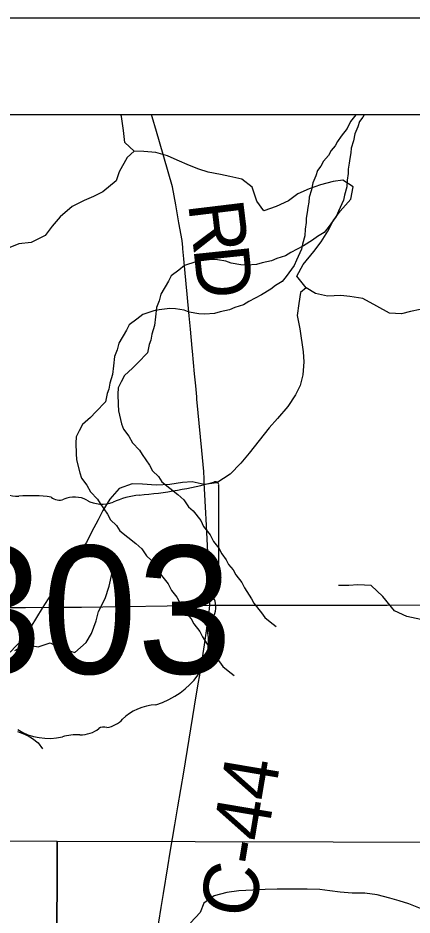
# Model space of a CAD drawing. Extents: x -21.1 to 50.3, y 0 to 22.1.
# Drawn here: x 5.424 to 5.83, y 20.075 to 21 of the extents above; entities that cross this region are included whole.
import ezdxf

# ---------------------------------------------------------------- set-up
doc = ezdxf.new("R2010")
doc.units = 0
for name, color, linetype in [('GM_X_County', 7, 'Continuous'), ('GM_X_County_Road', 7, 'Continuous'), ('GM_X_County_Road_Text', 7, 'Continuous'), ('GM_X_Minor_River', 7, 'Continuous'), ('GM_X_Section', 7, 'Continuous'), ('GM_X_State_Location', 7, 'Continuous'), ('GM_X_State_Route', 7, 'Continuous'), ('GM_X_State_Shield', 7, 'Continuous'), ('SH_Cut_Line', 7, 'Continuous'), ('SH_Data', 7, 'Continuous')]:
    doc.layers.add(name, color=color, linetype=linetype)

msp = doc.modelspace()

# ---------------------------------------------------------------- linework, layer by layer
at = {"layer": 'GM_X_County'}
msp.add_lwpolyline([(8.9, 14.74638), (8.9, 20.9), (2.1, 20.9), (2.1, 14.1), (8.89319, 14.1)], dxfattribs=at)
at = {"layer": 'GM_X_County_Road'}
msp.add_lwpolyline([(5.56683, 20.05282), (5.5716, 20.08296), (5.57398, 20.09744), (5.57875, 20.12486), (5.58113, 20.14019), (5.5859, 20.16829), (5.58897, 20.18685), (5.59493, 20.22261), (5.60599, 20.29073), (5.60957, 20.31151), (5.61179, 20.32462), (5.61622, 20.35375), (5.62132, 20.38772), (5.62193, 20.39456), (5.62223, 20.40218), (5.61985, 20.44933), (5.61811, 20.48329), (5.61779, 20.48935), (5.61712, 20.50238), (5.61616, 20.52103), (5.61596, 20.52498), (5.61557, 20.53252), (5.61354, 20.55411), (5.61221, 20.56825), (5.60855, 20.60718), (5.60834, 20.60941), (5.60728, 20.62067), (5.60612, 20.63303), (5.6039, 20.65664), (5.60363, 20.65956), (5.60179, 20.67911), (5.6005, 20.69288), (5.59838, 20.71535), (5.59738, 20.72592), (5.59498, 20.75154), (5.59403, 20.7621), (5.59392, 20.76326), (5.59321, 20.77042), (5.59001, 20.78884), (5.58894, 20.79497), (5.5868, 20.80726), (5.58356, 20.82594), (5.57, 20.87222), (5.56688, 20.88287), (5.56246, 20.89797), (5.56186, 20.9)], dxfattribs=at)
at = {"layer": 'GM_X_Minor_River'}
for points in [[(5.80723, 20.69553), (5.79396, 20.70273), (5.77956, 20.7107), (5.76629, 20.71297), (5.75682, 20.71373), (5.74317, 20.71335), (5.73066, 20.716), (5.72119, 20.72169), (5.71172, 20.73382), (5.71817, 20.74596), (5.72917, 20.75923), (5.73675, 20.7691), (5.74358, 20.78009), (5.7489, 20.79071), (5.75611, 20.80095), (5.76711, 20.81309), (5.76977, 20.82598), (5.75915, 20.83281), (5.74892, 20.83129), (5.73603, 20.82788), (5.72427, 20.82371), (5.71252, 20.81877), (5.70304, 20.81157), (5.69015, 20.8055), (5.67763, 20.80132), (5.67044, 20.81119), (5.66552, 20.82559), (5.65491, 20.83394), (5.6424, 20.83659), (5.63292, 20.83848), (5.62003, 20.84114), (5.61056, 20.84417), (5.60108, 20.84796), (5.5882, 20.85327), (5.57834, 20.85782), (5.56621, 20.86123), (5.5537, 20.86237), (5.54385, 20.86275), (5.53438, 20.87147), (5.53287, 20.88398), (5.53098, 20.8984), (5.53022, 20.9)], [(5.7725, 20.9), (5.76698, 20.89332), (5.7636, 20.88608), (5.75717, 20.87807), (5.75339, 20.87273), (5.75113, 20.86816), (5.74698, 20.8632), (5.74434, 20.85824), (5.73904, 20.85251), (5.73641, 20.84718), (5.73301, 20.8426), (5.73113, 20.83728), (5.72813, 20.83004), (5.72664, 20.82281), (5.7244, 20.8152), (5.72405, 20.81026), (5.72294, 20.80456), (5.72221, 20.79961), (5.7211, 20.79353), (5.72113, 20.78897), (5.72002, 20.78213), (5.71968, 20.77529), (5.71744, 20.76692), (5.71633, 20.76159), (5.71106, 20.75017), (5.70881, 20.74484), (5.7005, 20.73339), (5.69634, 20.72843), (5.68951, 20.72421), (5.68459, 20.72039), (5.6751, 20.71464), (5.6622, 20.70773), (5.65651, 20.70428), (5.64777, 20.70157), (5.64207, 20.69925), (5.63256, 20.69692), (5.62686, 20.69537), (5.61659, 20.69456)], [(5.78083, 20.9), (5.77969, 20.8977), (5.77629, 20.89312), (5.77442, 20.88779), (5.77142, 20.88056), (5.76993, 20.87333), (5.76769, 20.86572), (5.76734, 20.86078), (5.76623, 20.85507), (5.7655, 20.85013), (5.76439, 20.84405), (5.76441, 20.83949), (5.76331, 20.83264), (5.76297, 20.8258), (5.76073, 20.81743), (5.75962, 20.81211), (5.75435, 20.80068), (5.7521, 20.79535), (5.74379, 20.78391), (5.73963, 20.77895), (5.7328, 20.77473), (5.72787, 20.7709), (5.71839, 20.76515), (5.70548, 20.75824), (5.69979, 20.75479), (5.69105, 20.75208), (5.68536, 20.74977), (5.67585, 20.74744), (5.67015, 20.74589), (5.65988, 20.74507)], [(5.54385, 20.86275), (5.53664, 20.8563), (5.52829, 20.84151), (5.52526, 20.83203), (5.5116, 20.82065), (5.50212, 20.8161), (5.49226, 20.81192), (5.48013, 20.80547), (5.46761, 20.79486), (5.45927, 20.78537), (5.45206, 20.77589), (5.43765, 20.76869), (5.42514, 20.76717), (5.41225, 20.76185)], [(5.65988, 20.74507), (5.65379, 20.74542), (5.64388, 20.74726), (5.63854, 20.74913), (5.62978, 20.7506), (5.62407, 20.75095), (5.61303, 20.74975), (5.60733, 20.74858), (5.59593, 20.74472), (5.58987, 20.74013), (5.58191, 20.734), (5.57927, 20.72867), (5.57135, 20.71533), (5.56949, 20.70848), (5.56686, 20.70163), (5.56578, 20.69174), (5.56468, 20.683), (5.56207, 20.67387), (5.56096, 20.66778), (5.55947, 20.66322), (5.55761, 20.65485), (5.54777, 20.64454), (5.54209, 20.63881), (5.53376, 20.63154), (5.53037, 20.62506), (5.52736, 20.61859), (5.52701, 20.61213), (5.52745, 20.60149), (5.52787, 20.59504), (5.53099, 20.58176), (5.53293, 20.57607), (5.5383, 20.56888), (5.54214, 20.56207), (5.54941, 20.55451), (5.55211, 20.54996), (5.55978, 20.53899), (5.56286, 20.53331), (5.56898, 20.52726), (5.57244, 20.52196), (5.58888, 20.50876), (5.595, 20.50309), (5.59999, 20.49591), (5.60458, 20.49175), (5.61263, 20.48192), (5.61533, 20.47585), (5.62223, 20.46716), (5.62569, 20.46034), (5.63106, 20.45353), (5.63414, 20.44747), (5.63874, 20.44141), (5.64105, 20.43649), (5.64603, 20.4312), (5.64872, 20.42589), (5.65486, 20.41795), (5.65755, 20.41265), (5.66485, 20.40129), (5.66716, 20.39674), (5.67521, 20.38691), (5.67866, 20.38199), (5.68402, 20.37746), (5.69014, 20.37256)], [(5.72119, 20.72169), (5.7155, 20.71714), (5.7136, 20.70576), (5.71207, 20.69324), (5.71472, 20.67959), (5.71812, 20.6557), (5.71887, 20.64546), (5.71773, 20.63219), (5.71507, 20.62119), (5.71013, 20.61133), (5.70217, 20.59957), (5.69154, 20.58705), (5.6832, 20.57757), (5.67258, 20.56429), (5.66233, 20.5514), (5.65399, 20.54116), (5.64299, 20.52978), (5.62896, 20.52068), (5.61607, 20.51916), (5.60356, 20.52181), (5.5937, 20.52105), (5.58081, 20.51915), (5.56641, 20.51839), (5.55238, 20.51953), (5.54177, 20.51991), (5.5285, 20.51497), (5.51863, 20.50398), (5.51143, 20.49222), (5.50687, 20.48274), (5.50004, 20.46984), (5.49473, 20.45922), (5.48524, 20.44671), (5.48031, 20.43646), (5.47082, 20.42395), (5.46172, 20.41105), (5.45527, 20.40119), (5.4492, 20.39171), (5.44313, 20.38185), (5.43744, 20.37237), (5.42871, 20.35947), (5.41619, 20.3462)], [(5.61659, 20.69456), (5.6105, 20.6949), (5.60059, 20.69675), (5.59525, 20.69862), (5.58649, 20.70009), (5.58078, 20.70043), (5.56974, 20.69924), (5.56404, 20.69806), (5.55264, 20.6942), (5.54658, 20.68961), (5.53862, 20.68349), (5.53598, 20.67815), (5.52806, 20.66481), (5.5262, 20.65797), (5.52357, 20.65111), (5.52249, 20.64123), (5.52139, 20.63248), (5.51878, 20.62335), (5.51767, 20.61727), (5.51618, 20.6127), (5.51432, 20.60433), (5.50448, 20.59402), (5.4988, 20.58829), (5.49047, 20.58103), (5.48708, 20.57455), (5.48407, 20.56807), (5.48373, 20.56161), (5.48417, 20.55098), (5.48458, 20.54452), (5.4877, 20.53124), (5.48964, 20.52556), (5.49501, 20.51837), (5.49885, 20.51155), (5.50613, 20.50399), (5.50882, 20.49945), (5.51649, 20.48847), (5.51957, 20.48279), (5.52569, 20.47675), (5.52915, 20.47145), (5.54559, 20.45824), (5.55171, 20.45258), (5.5567, 20.44539), (5.56129, 20.44123), (5.56934, 20.4314), (5.57204, 20.42534), (5.57894, 20.41664), (5.5824, 20.40982), (5.58777, 20.40301), (5.59085, 20.39695), (5.59545, 20.3909), (5.59777, 20.38597), (5.60274, 20.38068), (5.60544, 20.37538), (5.61157, 20.36743), (5.61427, 20.36213), (5.62156, 20.35077), (5.62387, 20.34623), (5.63192, 20.3364), (5.63538, 20.33147), (5.64073, 20.32695), (5.64685, 20.32204)], [(5.83869, 20.69933), (5.82883, 20.69743), (5.81936, 20.69515), (5.80723, 20.69553)], [(5.42092, 20.34797), (5.43195, 20.35407), (5.44489, 20.3518), (5.45744, 20.356), (5.46924, 20.34993), (5.48257, 20.34576), (5.49435, 20.35605), (5.50004, 20.36556), (5.50459, 20.3785), (5.50724, 20.38801), (5.51407, 20.40171), (5.51823, 20.41426), (5.52126, 20.42834)], [(5.83928, 20.37999), (5.82487, 20.38303), (5.81237, 20.38871), (5.80024, 20.4035), (5.78812, 20.41488), (5.77447, 20.41564), (5.765, 20.41488), (5.75438, 20.41487)], [(5.42352, 20.26433), (5.42924, 20.26246), (5.43458, 20.25983), (5.43917, 20.2572), (5.4449, 20.25267), (5.44951, 20.24662)], [(5.84064, 20.08114), (5.82699, 20.08682), (5.81714, 20.08986), (5.80728, 20.09251), (5.7944, 20.09592), (5.78151, 20.09782), (5.76862, 20.09782), (5.75611, 20.09895), (5.74549, 20.10009), (5.73526, 20.10161), (5.72237, 20.10198), (5.69129, 20.10198), (5.67878, 20.1016), (5.66626, 20.10084), (5.65186, 20.10008), (5.63935, 20.09856), (5.62646, 20.09515), (5.61584, 20.08756), (5.61204, 20.0777), (5.6018, 20.06708)]]:
    msp.add_lwpolyline(points, dxfattribs=at)
at = {"layer": 'GM_X_Section'}
for points in [[(4.45774, 20.15268), (5.46449, 20.1514), (5.46172, 19.1492), (4.46024, 19.14326)], [(5.46449, 20.1514), (6.46064, 20.14904), (6.46467, 19.14528), (5.46172, 19.1492)]]:
    msp.add_lwpolyline(points, close=True, dxfattribs=at)
at = {"layer": 'GM_X_State_Route'}
msp.add_lwpolyline([(6.52955, 20.9), (2.1, 20.9), (2.1, 17.74017), (2.42851, 17.74626), (2.73209, 17.75291), (3.03298, 17.75833), (3.3026, 17.76263), (3.44154, 17.76826), (3.94025, 17.77171), (5.33072, 17.79178), (6.52196, 17.81036), (6.52225, 18.35692), (6.52255, 18.97782), (6.52273, 19.34666), (6.52977, 20.39859)], close=True, dxfattribs=at)
msp.add_lwpolyline([(5.4038, 20.39213), (5.43177, 20.39226), (5.456, 20.39246), (5.48972, 20.39269), (5.62193, 20.39456), (5.66466, 20.39465), (5.74102, 20.39478), (5.78423, 20.39465), (5.80464, 20.39478), (5.84123, 20.39505)], dxfattribs=at)
at = {"layer": 'GM_X_State_Shield'}
for p, q in [((5.63099, 20.41378), (5.63099, 20.51846)), ((5.63096, 20.4138), (5.63099, 20.41378))]:
    msp.add_line(p, q, dxfattribs=at)
for centre, major_axis, start_param, end_param in [((5.51359, 20.78634), (0.34952, 0), 4.814394, 5.042369), ((5.62734, 20.5189), (0.00367, 0), 6.141152, 7.989035), ((5.42416, 20.53674), (0.03703, 0), 4.042523, 4.731795), ((5.43644, 20.40116), (0.13295, 0), 1.404758, 1.657858), ((5.46662, 20.51153), (0.01068, 0), 3.836095, 5.185415), ((5.48231, 20.4884), (0.02221, 0), 0.950623, 2.079405), ((5.51098, 20.52012), (0.02672, 0), 4.081561, 5.145723), ((5.55817, 20.45238), (0.07032, 0), 1.699011, 2.107814), ((5.63014, 20.40609), (0.00568, 0), 1.883978, 3.671073), ((5.62708, 20.41337), (0.00393, 0), 5.05454, 6.418171), ((5.59402, 20.39286), (0.03409, 0), 5.934695, 6.695948), ((5.64414, 20.36997), (0.0248, 0), 2.387724, 3.262537), ((5.53317, 20.35665), (0.08742, 0), 5.101752, 6.440018), ((5.57003, 20.25376), (0.04788, 0), 1.647645, 2.488434), ((5.50937, 20.29055), (0.02824, 0), 4.937069, 5.64225), ((5.4558, 20.2974), (0.05011, 0), 4.026481, 4.996735), ((5.48842, 20.28242), (0.0267, 0), 4.691044, 5.507374), ((5.51257, 20.26304), (0.00752, 0), 1.147584, 2.315152), ((5.48476, 20.22821), (0.04118, 0), 1.495662, 1.94098)]:
    msp.add_ellipse(centre, major_axis=major_axis, ratio=0.8, start_param=start_param, end_param=end_param, dxfattribs=at)
at = {"layer": 'SH_Cut_Line'}
msp.add_lwpolyline([(6.52955, 20.9), (2.1, 20.9), (2.1, 14.1), (6.50995, 14.1), (6.5113, 14.24348), (6.51114, 14.29418), (6.513, 14.41466), (6.51283, 14.60317), (6.5142, 14.9441), (6.51464, 15.03489), (6.514, 15.09364), (6.51465, 15.30312), (6.51595, 15.49226), (6.51982, 16.08256), (6.52123, 16.24517), (6.52315, 16.46813), (6.52222, 16.85672), (6.52013, 17.69645), (6.52053, 17.72081), (6.52196, 17.81036), (6.52225, 18.35692), (6.52255, 18.97782), (6.52273, 19.34666), (6.52977, 20.39859)], close=True, dxfattribs=at)
at = {"layer": 'SH_Data'}
msp.add_line((2, 21), (9, 21), dxfattribs=at)

# ---------------------------------------------------------------- texts
at = {"layer": 'GM_X_County_Road_Text'}
for s, height, rotation, p in [('R', 0.05682, 276.8975, (5.59934, 20.80888)), ('D', 0.05682, 275.97412, (5.60492, 20.76279)), ('C-44', 0.056818, 80.36891, (5.66713, 20.07028))]:
    msp.add_text(s, height=height, rotation=rotation, dxfattribs=at).set_placement(p)
at = {"layer": 'GM_X_State_Location'}
for s, p in [('s', (5.4625, 20.3967)), ('r', (5.46249, 20.3967))]:
    msp.add_text(s, height=0.000189, dxfattribs=at).set_placement(p)
at = {"layer": 'GM_X_State_Shield'}
msp.add_text('303', height=0.131836, dxfattribs=at).set_placement((5.35088, 20.32405))

doc.saveas('drawing.dxf')
